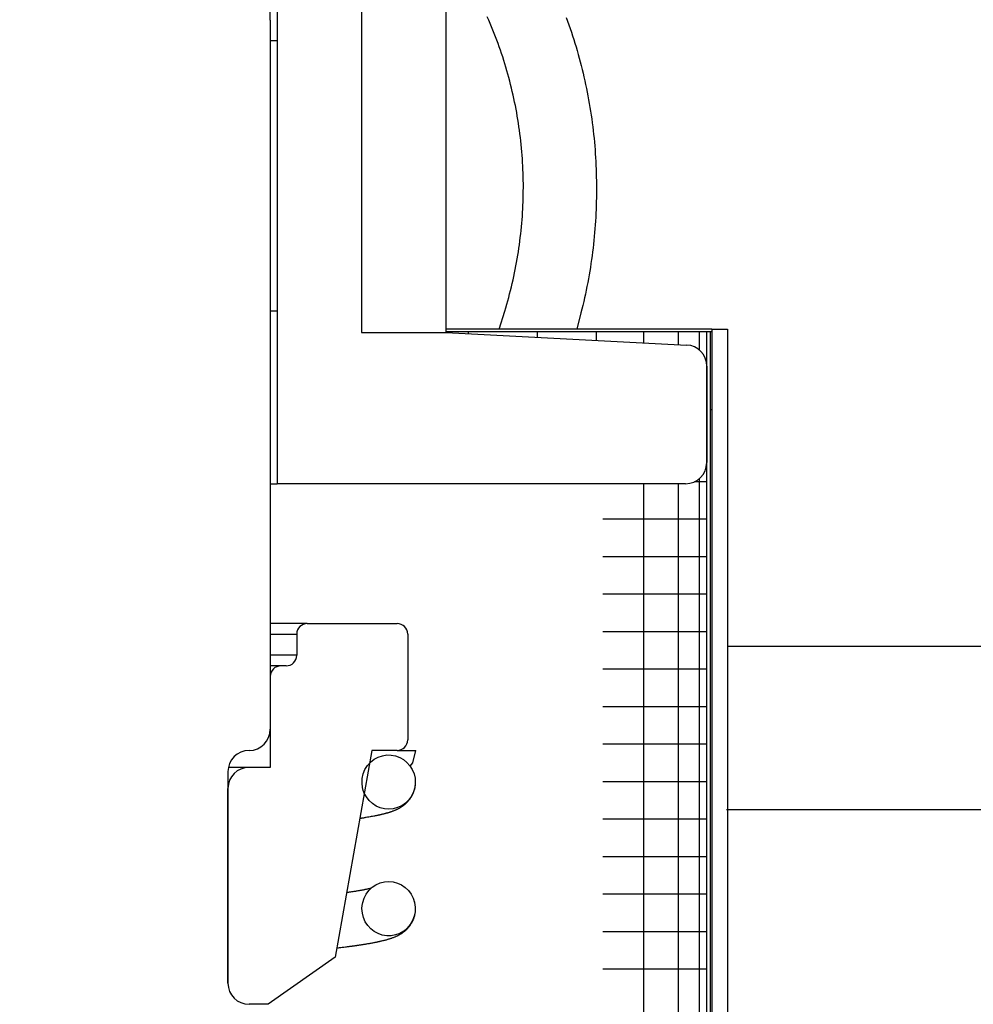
# Model space of a CAD drawing. Extents: x -169 to 7270, y -140 to 2984.
# Tile 390 of 656: x 1797.25 to 1798.66, y 973.31 to 974.77. Entities that reach past the tile are written whole.
import ezdxf

# ---------------------------------------------------------------- set-up
doc = ezdxf.new("R2010")
doc.units = 0
doc.header["$MEASUREMENT"] = 0
doc.header["$PDSIZE"] = 1
doc.layers.get('DEFPOINTS').update_dxf_attribs({"linetype": 'CONTINUOUS'})
doc.layers.add('DIM', color=3, linetype='CONTINUOUS')
doc.layers.add('SPILL-BUCKET', color=1, linetype='CONTINUOUS')
doc.styles.add('SIMPLEX', font='simplex')
doc.dimstyles.new('DIM64', dxfattribs={"dimscale": 64, "dimtxt": 0.09375, "dimasz": 0.09375, "dimexe": 0.0625, "dimexo": 0.0625, "dimgap": 0.046875, "dimtad": 1, "dimdec": 4, "dimzin": 3, "dimdsep": 46, "dimlunit": 4, "dimtxsty": 'SIMPLEX', "dimcen": 0, "dimclrd": 256, "dimclre": 256, "dimclrt": 256, "dimadec": 0, "dimazin": 0, "dimtfac": 1, "dimtdec": 4, "dimtmove": 0, "dimatfit": 3, "dimfxl": 1, "dimfrac": 2, "dimtolj": 1, "dimtzin": 0, "dimarcsym": 0})

# ---------------------------------------------------------------- blocks, each defined once
blk = doc.blocks.new('*D113')
at = {"layer": 'DEFPOINTS', "color": 0, "transparency": 16777216}
for p in [(1368.5472, 978.296), (2031.7725, 978.0147), (1368.5472, 700.5233)]:
    blk.add_point(p, dxfattribs=at)
at = {"layer": 'DIM', "lineweight": -2, "transparency": 16777216}
for p, q in [((1368.5472, 974.296), (1368.5472, 696.5233)), ((2031.7725, 974.0147), (2031.7725, 696.5233)), ((2025.7725, 700.5233), (1374.5472, 700.5233))]:
    blk.add_line(p, q, dxfattribs=at)
at = {"layer": 'DIM', "transparency": 16777216}
for points in [[(1374.5472, 701.5233), (1374.5472, 699.5233), (1368.5472, 700.5233)], [(2025.7725, 701.5233), (2025.7725, 699.5233), (2031.7725, 700.5233)]]:
    blk.add_solid(points, dxfattribs=at)
at = {"layer": 'DIM', "transparency": 16777216, "insert": (1700.1599, 708.0947), "char_height": 6, "attachment_point": 5, "style": 'SIMPLEX'}
blk.add_mtext('\\A1;55\'-3 1/4" (F.V. TANK SLAB)', dxfattribs=at)

msp = doc.modelspace()

# ---------------------------------------------------------------- linework, layer by layer
at = {"layer": 'SPILL-BUCKET', "color": 1, "linetype": 'Continuous'}
for p, q in [((1797.62992, 975.76922), (1797.62992, 974.3372)), ((1797.75484, 975.6443), (1797.75484, 974.30578)), ((1797.87975, 974.30578), (1797.87975, 975.6443)), ((1797.61993, 974.73667), (1797.62992, 974.73667)), ((1797.62741, 974.3372), (1797.61993, 974.3372)), ((1797.62992, 974.3372), (1797.62741, 974.3372)), ((1797.62992, 974.3372), (1797.62992, 974.08237)), ((1797.75484, 974.30578), (1797.87975, 974.30578)), ((1797.87975, 974.30578), (1798.2349, 974.28717)), ((1798.26449, 974.25598), (1798.26449, 974.1136)), ((1797.61993, 974.08237), (1797.62742, 974.08237)), ((1797.62742, 974.08237), (1797.62992, 974.08237)), ((1798.23326, 974.08237), (1797.62992, 974.08237))]:
    msp.add_line(p, q, dxfattribs=at)
at = {"layer": 'SPILL-BUCKET', "color": 7, "linetype": 'Continuous'}
for p, q in [((1797.61993, 974.7669), (1797.61993, 973.71987)), ((1798.27199, 974.30661), (1797.87971, 974.30661)), ((1798.27199, 974.31077), (1797.87974, 974.31077)), ((1797.912, 974.30661), (1797.912, 974.30406)), ((1798.01417, 974.30661), (1798.01417, 974.2987)), ((1798.10124, 974.30661), (1798.10124, 974.29417)), ((1798.17118, 974.30661), (1798.17118, 974.29048)), ((1798.22233, 974.30661), (1798.22233, 974.28782)), ((1798.25352, 974.30661), (1798.25352, 974.27974)), ((1798.26399, 974.30661), (1798.26399, 972.03733)), ((1798.26949, 974.30661), (1798.26949, 972.03733)), ((1798.27199, 974.31077), (1798.29497, 974.31077)), ((1798.27199, 974.31077), (1798.27199, 972.03733)), ((1798.29497, 974.31077), (1798.29497, 972.03733)), ((1798.27136, 974.19154), (1798.26949, 974.19154)), ((1798.27199, 974.19154), (1798.27136, 974.19154)), ((1798.17118, 974.08234), (1798.17118, 972.19316)), ((1798.22233, 974.08234), (1798.22233, 972.19316)), ((1798.25956, 974.08522), (1798.24629, 974.08522)), ((1798.25352, 974.08982), (1798.25352, 972.19309)), ((1798.26399, 974.08522), (1798.25956, 974.08522)), ((1798.16522, 974.02987), (1798.11129, 974.02987)), ((1798.20797, 974.02987), (1798.16522, 974.02987)), ((1798.23895, 974.02987), (1798.20797, 974.02987)), ((1798.25771, 974.02987), (1798.23895, 974.02987)), ((1798.26399, 974.02987), (1798.25771, 974.02987)), ((1798.16522, 973.97452), (1798.11129, 973.97452)), ((1798.20797, 973.97452), (1798.16522, 973.97452)), ((1798.23895, 973.97452), (1798.20797, 973.97452)), ((1798.25771, 973.97452), (1798.23895, 973.97452)), ((1798.26399, 973.97452), (1798.25771, 973.97452)), ((1798.16522, 973.91917), (1798.11129, 973.91917)), ((1798.20797, 973.91917), (1798.16522, 973.91917)), ((1798.23895, 973.91917), (1798.20797, 973.91917)), ((1798.25771, 973.91917), (1798.23895, 973.91917)), ((1798.26399, 973.91917), (1798.25771, 973.91917)), ((1798.16522, 973.86382), (1798.11129, 973.86382)), ((1798.20797, 973.86382), (1798.16522, 973.86382)), ((1798.23895, 973.86382), (1798.20797, 973.86382)), ((1798.25771, 973.86382), (1798.23895, 973.86382)), ((1798.26399, 973.86382), (1798.25771, 973.86382)), ((1798.29508, 973.84272), (1799.11181, 973.84272)), ((1798.16522, 973.80848), (1798.11129, 973.80848)), ((1798.20797, 973.80848), (1798.16522, 973.80848)), ((1798.23895, 973.80848), (1798.20797, 973.80848)), ((1798.25771, 973.80848), (1798.23895, 973.80848)), ((1798.26399, 973.80848), (1798.25771, 973.80848)), ((1798.16522, 973.75313), (1798.11129, 973.75313)), ((1798.20797, 973.75313), (1798.16522, 973.75313)), ((1798.23895, 973.75313), (1798.20797, 973.75313)), ((1798.25771, 973.75313), (1798.23895, 973.75313)), ((1798.26399, 973.75313), (1798.25771, 973.75313)), ((1798.16522, 973.69778), (1798.11129, 973.69778)), ((1798.20797, 973.69778), (1798.16522, 973.69778)), ((1798.23895, 973.69778), (1798.20797, 973.69778)), ((1798.25771, 973.69778), (1798.23895, 973.69778)), ((1798.26399, 973.69778), (1798.25771, 973.69778)), ((1797.768, 973.67139), (1797.77328, 973.67558)), ((1797.77328, 973.67558), (1797.7792, 973.67881)), ((1797.7792, 973.67881), (1797.78546, 973.68093)), ((1797.78546, 973.68093), (1797.792, 973.68196)), ((1797.792, 973.68196), (1797.79853, 973.68187)), ((1797.79853, 973.68187), (1797.80495, 973.68069)), ((1797.80495, 973.68069), (1797.81106, 973.67844)), ((1797.8073, 973.68864), (1797.83472, 973.68864)), ((1797.81106, 973.67844), (1797.81673, 973.67522)), ((1797.81673, 973.67522), (1797.82181, 973.67105)), ((1797.8304, 973.67056), (1797.83472, 973.68864)), ((1797.75724, 973.65411), (1797.75983, 973.66047)), ((1797.75983, 973.66047), (1797.76345, 973.66628)), ((1797.76345, 973.66628), (1797.768, 973.67139)), ((1797.82181, 973.67105), (1797.82615, 973.66612)), ((1797.82615, 973.66612), (1797.82966, 973.66043)), ((1797.82629, 973.66541), (1797.8304, 973.67056)), ((1797.82966, 973.66043), (1797.8322, 973.65425)), ((1797.55747, 973.65741), (1797.55747, 973.34512)), ((1797.75543, 973.64054), (1797.75576, 973.6474)), ((1797.75576, 973.6474), (1797.75724, 973.65411)), ((1797.8322, 973.65425), (1797.83369, 973.64762)), ((1797.83369, 973.64762), (1797.83407, 973.64084)), ((1797.55747, 973.34512), (1797.55747, 973.63243)), ((1797.75625, 973.63371), (1797.75543, 973.64054)), ((1797.7573, 973.62969), (1797.75625, 973.63371)), ((1797.8333, 973.63402), (1797.8314, 973.62743)), ((1797.83285, 973.63171), (1797.83243, 973.63013)), ((1797.83321, 973.63333), (1797.83285, 973.63171)), ((1797.83353, 973.63508), (1797.83321, 973.63333)), ((1797.83407, 973.64084), (1797.8333, 973.63402)), ((1797.83378, 973.63685), (1797.83353, 973.63508)), ((1797.83383, 973.63732), (1797.83378, 973.63685)), ((1798.16522, 973.64243), (1798.11129, 973.64243)), ((1798.20797, 973.64243), (1798.16522, 973.64243)), ((1798.23895, 973.64243), (1798.20797, 973.64243)), ((1798.25771, 973.64243), (1798.23895, 973.64243)), ((1798.26399, 973.64243), (1798.25771, 973.64243)), ((1797.75876, 973.6258), (1797.7573, 973.62969)), ((1797.7619, 973.61995), (1797.75876, 973.6258)), ((1797.76595, 973.61469), (1797.7619, 973.61995)), ((1797.82841, 973.62126), (1797.82442, 973.61568)), ((1797.82594, 973.61681), (1797.8252, 973.61581)), ((1797.82666, 973.61784), (1797.82594, 973.61681)), ((1797.82725, 973.61873), (1797.82666, 973.61784)), ((1797.82782, 973.61965), (1797.82725, 973.61873)), ((1797.82834, 973.62051), (1797.82782, 973.61965)), ((1797.82885, 973.62143), (1797.82834, 973.62051)), ((1797.8314, 973.62743), (1797.82841, 973.62126)), ((1797.82938, 973.62243), (1797.82885, 973.62143)), ((1797.8299, 973.62348), (1797.82938, 973.62243)), ((1797.83034, 973.62443), (1797.8299, 973.62348)), ((1797.83077, 973.62541), (1797.83034, 973.62443)), ((1797.83119, 973.62646), (1797.83077, 973.62541)), ((1797.8316, 973.62754), (1797.83119, 973.62646)), ((1797.83203, 973.62881), (1797.8316, 973.62754)), ((1797.83243, 973.63013), (1797.83203, 973.62881)), ((1797.77075, 973.61024), (1797.76595, 973.61469)), ((1797.77621, 973.60664), (1797.77075, 973.61024)), ((1797.78218, 973.60402), (1797.77621, 973.60664)), ((1797.78849, 973.60243), (1797.78218, 973.60402)), ((1797.79502, 973.60192), (1797.78849, 973.60243)), ((1797.80155, 973.60252), (1797.79502, 973.60192)), ((1797.80798, 973.60426), (1797.80155, 973.60252)), ((1797.81402, 973.60706), (1797.80798, 973.60426)), ((1797.80871, 973.60233), (1797.80804, 973.60199)), ((1797.80941, 973.6027), (1797.80871, 973.60233)), ((1797.81013, 973.60309), (1797.80941, 973.6027)), ((1797.81086, 973.6035), (1797.81013, 973.60309)), ((1797.81159, 973.60392), (1797.81086, 973.6035)), ((1797.81222, 973.6043), (1797.81159, 973.60392)), ((1797.81287, 973.6047), (1797.81222, 973.6043)), ((1797.81341, 973.60504), (1797.81287, 973.6047)), ((1797.81396, 973.60541), (1797.81341, 973.60504)), ((1797.81469, 973.6059), (1797.81396, 973.60541)), ((1797.81959, 973.61092), (1797.81402, 973.60706)), ((1797.81545, 973.60643), (1797.81469, 973.6059)), ((1797.81631, 973.60707), (1797.81545, 973.60643)), ((1797.81719, 973.60774), (1797.81631, 973.60707)), ((1797.81817, 973.60853), (1797.81719, 973.60774)), ((1797.81915, 973.60937), (1797.81817, 973.60853)), ((1797.82019, 973.61031), (1797.81915, 973.60937)), ((1797.82442, 973.61568), (1797.81959, 973.61092)), ((1797.82125, 973.61133), (1797.82019, 973.61031)), ((1797.82232, 973.61243), (1797.82125, 973.61133)), ((1797.82338, 973.6136), (1797.82232, 973.61243)), ((1797.82431, 973.61469), (1797.82338, 973.6136)), ((1797.8252, 973.61581), (1797.82431, 973.61469)), ((1797.7526, 973.58816), (1797.75209, 973.58809)), ((1797.75328, 973.58827), (1797.7526, 973.58816)), ((1797.75396, 973.58837), (1797.75328, 973.58827)), ((1797.75477, 973.5885), (1797.75396, 973.58837)), ((1797.75557, 973.58862), (1797.75477, 973.5885)), ((1797.7565, 973.58877), (1797.75557, 973.58862)), ((1797.75742, 973.58892), (1797.7565, 973.58877)), ((1797.75846, 973.58908), (1797.75742, 973.58892)), ((1797.75949, 973.58925), (1797.75846, 973.58908)), ((1797.76059, 973.58944), (1797.75949, 973.58925)), ((1797.76168, 973.58962), (1797.76059, 973.58944)), ((1797.76355, 973.58993), (1797.76168, 973.58962)), ((1797.76539, 973.59025), (1797.76355, 973.58993)), ((1797.76729, 973.59059), (1797.76539, 973.59025)), ((1797.76915, 973.59093), (1797.76729, 973.59059)), ((1797.77106, 973.59128), (1797.76915, 973.59093)), ((1797.77292, 973.59164), (1797.77106, 973.59128)), ((1797.77381, 973.59181), (1797.77292, 973.59164)), ((1797.77469, 973.59198), (1797.77381, 973.59181)), ((1797.77552, 973.59215), (1797.77469, 973.59198)), ((1797.77635, 973.59231), (1797.77552, 973.59215)), ((1797.77712, 973.59247), (1797.77635, 973.59231)), ((1797.77789, 973.59263), (1797.77712, 973.59247)), ((1797.77859, 973.59278), (1797.77789, 973.59263)), ((1797.77929, 973.59293), (1797.77859, 973.59278)), ((1797.7799, 973.59306), (1797.77929, 973.59293)), ((1797.7805, 973.59319), (1797.7799, 973.59306)), ((1797.78103, 973.59331), (1797.7805, 973.59319)), ((1797.78155, 973.59342), (1797.78103, 973.59331)), ((1797.78208, 973.59354), (1797.78155, 973.59342)), ((1797.78262, 973.59366), (1797.78208, 973.59354)), ((1797.78321, 973.5938), (1797.78262, 973.59366)), ((1797.7838, 973.59394), (1797.78321, 973.5938)), ((1797.78472, 973.59415), (1797.7838, 973.59394)), ((1797.78562, 973.59437), (1797.78472, 973.59415)), ((1797.7865, 973.59458), (1797.78562, 973.59437)), ((1797.78738, 973.5948), (1797.7865, 973.59458)), ((1797.78819, 973.59501), (1797.78738, 973.5948)), ((1797.78899, 973.59521), (1797.78819, 973.59501)), ((1797.78975, 973.59541), (1797.78899, 973.59521)), ((1797.79051, 973.59562), (1797.78975, 973.59541)), ((1797.79131, 973.59584), (1797.79051, 973.59562)), ((1797.7921, 973.59606), (1797.79131, 973.59584)), ((1797.79295, 973.5963), (1797.7921, 973.59606)), ((1797.79379, 973.59655), (1797.79295, 973.5963)), ((1797.79454, 973.59677), (1797.79379, 973.59655)), ((1797.79529, 973.597), (1797.79454, 973.59677)), ((1797.79593, 973.59721), (1797.79529, 973.597)), ((1797.79658, 973.59741), (1797.79593, 973.59721)), ((1797.79735, 973.59766), (1797.79658, 973.59741)), ((1797.79811, 973.59792), (1797.79735, 973.59766)), ((1797.79895, 973.5982), (1797.79811, 973.59792)), ((1797.79978, 973.5985), (1797.79895, 973.5982)), ((1797.80064, 973.59881), (1797.79978, 973.5985)), ((1797.80149, 973.59913), (1797.80064, 973.59881)), ((1797.80233, 973.59946), (1797.80149, 973.59913)), ((1797.80317, 973.59979), (1797.80233, 973.59946)), ((1797.8038, 973.60005), (1797.80317, 973.59979)), ((1797.80443, 973.60032), (1797.8038, 973.60005)), ((1797.80513, 973.60063), (1797.80443, 973.60032)), ((1797.80584, 973.60094), (1797.80513, 973.60063)), ((1797.80661, 973.6013), (1797.80584, 973.60094)), ((1797.80739, 973.60167), (1797.80661, 973.6013)), ((1797.80804, 973.60199), (1797.80739, 973.60167)), ((1798.29378, 973.60161), (1798.86213, 973.60161)), ((1798.16522, 973.58708), (1798.11129, 973.58708)), ((1798.20797, 973.58708), (1798.16522, 973.58708)), ((1798.23895, 973.58708), (1798.20797, 973.58708)), ((1798.25771, 973.58708), (1798.23895, 973.58708)), ((1798.26399, 973.58708), (1798.25771, 973.58708)), ((1798.16522, 973.53173), (1798.11129, 973.53173)), ((1798.20797, 973.53173), (1798.16522, 973.53173)), ((1798.23895, 973.53173), (1798.20797, 973.53173)), ((1798.25771, 973.53173), (1798.23895, 973.53173)), ((1798.26399, 973.53173), (1798.25771, 973.53173)), ((1797.76556, 973.48194), (1797.77049, 973.48661)), ((1797.77049, 973.48661), (1797.77607, 973.49033)), ((1797.77607, 973.49033), (1797.78221, 973.49304)), ((1797.78221, 973.49304), (1797.78861, 973.49463)), ((1797.78861, 973.49463), (1797.79518, 973.49512)), ((1797.79518, 973.49512), (1797.80167, 973.49449)), ((1797.80167, 973.49449), (1797.80796, 973.49279)), ((1797.80796, 973.49279), (1797.81388, 973.49006)), ((1797.81388, 973.49006), (1797.81927, 973.48638)), ((1797.81927, 973.48638), (1797.82402, 973.48181)), ((1797.73288, 973.47911), (1797.73428, 973.47931)), ((1797.73428, 973.47931), (1797.73521, 973.47945)), ((1797.73521, 973.47945), (1797.73613, 973.47958)), ((1797.73613, 973.47958), (1797.73712, 973.47973)), ((1797.73712, 973.47973), (1797.7381, 973.47987)), ((1797.7381, 973.47987), (1797.73915, 973.48003)), ((1797.73915, 973.48003), (1797.74019, 973.48018)), ((1797.74019, 973.48018), (1797.74124, 973.48034)), ((1797.74124, 973.48034), (1797.74227, 973.4805)), ((1797.74227, 973.4805), (1797.74361, 973.48071)), ((1797.74361, 973.48071), (1797.74493, 973.48092)), ((1797.74493, 973.48092), (1797.74616, 973.48112)), ((1797.74616, 973.48112), (1797.74736, 973.48131)), ((1797.74736, 973.48131), (1797.74848, 973.4815)), ((1797.74848, 973.4815), (1797.74958, 973.48169)), ((1797.74958, 973.48169), (1797.75061, 973.48186)), ((1797.75061, 973.48186), (1797.75161, 973.48203)), ((1797.75161, 973.48203), (1797.75262, 973.48221)), ((1797.75262, 973.48221), (1797.75362, 973.48238)), ((1797.75362, 973.48238), (1797.75461, 973.48257)), ((1797.75461, 973.48257), (1797.75559, 973.48274)), ((1797.75559, 973.48274), (1797.75656, 973.48293)), ((1797.75656, 973.48293), (1797.75751, 973.48311)), ((1797.75751, 973.48311), (1797.75846, 973.48329)), ((1797.75842, 973.47044), (1797.7615, 973.47649)), ((1797.75846, 973.48329), (1797.75939, 973.48347)), ((1797.75939, 973.48347), (1797.76032, 973.48365)), ((1797.76032, 973.48365), (1797.76122, 973.48383)), ((1797.76122, 973.48383), (1797.76211, 973.48402)), ((1797.7615, 973.47649), (1797.76556, 973.48194)), ((1797.76211, 973.48402), (1797.76297, 973.4842)), ((1797.76297, 973.4842), (1797.76377, 973.48438)), ((1797.76377, 973.48438), (1797.76455, 973.48454)), ((1797.76455, 973.48454), (1797.76505, 973.48466)), ((1797.76505, 973.48466), (1797.76553, 973.48477)), ((1797.76553, 973.48477), (1797.76596, 973.48486)), ((1797.76596, 973.48486), (1797.76638, 973.48496)), ((1797.76638, 973.48496), (1797.7668, 973.48506)), ((1797.7668, 973.48506), (1797.7672, 973.48516)), ((1797.7672, 973.48516), (1797.76765, 973.48527)), ((1797.76765, 973.48527), (1797.76808, 973.48537)), ((1797.76808, 973.48537), (1797.76855, 973.48549)), ((1797.76855, 973.48549), (1797.769, 973.4856)), ((1797.769, 973.4856), (1797.76947, 973.48573)), ((1797.82402, 973.48181), (1797.82796, 973.47652)), ((1797.82796, 973.47652), (1797.83102, 973.47055)), ((1798.16522, 973.47639), (1798.11129, 973.47639)), ((1798.20797, 973.47639), (1798.16522, 973.47639)), ((1798.23895, 973.47639), (1798.20797, 973.47639)), ((1798.25771, 973.47639), (1798.23895, 973.47639)), ((1798.26399, 973.47639), (1798.25771, 973.47639)), ((1797.7554, 973.45525), (1797.75566, 973.45963)), ((1797.75566, 973.45963), (1797.75639, 973.46396)), ((1797.75639, 973.46396), (1797.75842, 973.47044)), ((1797.83102, 973.47055), (1797.83306, 973.46415)), ((1797.83265, 973.46576), (1797.83277, 973.4653)), ((1797.83277, 973.4653), (1797.83289, 973.46482)), ((1797.83289, 973.46482), (1797.83292, 973.46467)), ((1797.83306, 973.46415), (1797.83402, 973.45741)), ((1797.83402, 973.45741), (1797.83384, 973.45059)), ((1797.75594, 973.44849), (1797.7554, 973.45525)), ((1797.75759, 973.4419), (1797.75594, 973.44849)), ((1797.83252, 973.44385), (1797.83008, 973.43743)), ((1797.83215, 973.44225), (1797.83196, 973.44168)), ((1797.83233, 973.44284), (1797.83215, 973.44225)), ((1797.83253, 973.44354), (1797.83233, 973.44284)), ((1797.83384, 973.45059), (1797.83252, 973.44385)), ((1797.83272, 973.44425), (1797.83253, 973.44354)), ((1797.83294, 973.44515), (1797.83272, 973.44425)), ((1797.83315, 973.44607), (1797.83294, 973.44515)), ((1797.83337, 973.4472), (1797.83315, 973.44607)), ((1797.83357, 973.44835), (1797.83337, 973.4472)), ((1797.83385, 973.45055), (1797.83357, 973.44835)), ((1797.76025, 973.43579), (1797.75759, 973.4419)), ((1797.76389, 973.4302), (1797.76025, 973.43579)), ((1797.76833, 973.42537), (1797.76389, 973.4302)), ((1797.8266, 973.43154), (1797.82217, 973.42632)), ((1797.82463, 973.42816), (1797.82405, 973.42744)), ((1797.82521, 973.4289), (1797.82463, 973.42816)), ((1797.82584, 973.42974), (1797.82521, 973.4289)), ((1797.82645, 973.43061), (1797.82584, 973.42974)), ((1797.82711, 973.43158), (1797.82645, 973.43061)), ((1797.83008, 973.43743), (1797.8266, 973.43154)), ((1797.82774, 973.43258), (1797.82711, 973.43158)), ((1797.82841, 973.4337), (1797.82774, 973.43258)), ((1797.82904, 973.43483), (1797.82841, 973.4337)), ((1797.82966, 973.43605), (1797.82904, 973.43483)), ((1797.83025, 973.4373), (1797.82966, 973.43605)), ((1797.83061, 973.4381), (1797.83025, 973.4373)), ((1797.83095, 973.43891), (1797.83061, 973.4381)), ((1797.83123, 973.43963), (1797.83095, 973.43891)), ((1797.83151, 973.44037), (1797.83123, 973.43963)), ((1797.83174, 973.44101), (1797.83151, 973.44037)), ((1797.83196, 973.44168), (1797.83174, 973.44101)), ((1797.7735, 973.42133), (1797.76833, 973.42537)), ((1797.77923, 973.41824), (1797.7735, 973.42133)), ((1797.78539, 973.41613), (1797.77923, 973.41824)), ((1797.79185, 973.4151), (1797.78539, 973.41613)), ((1797.79838, 973.41516), (1797.79185, 973.4151)), ((1797.80491, 973.41635), (1797.79838, 973.41516)), ((1797.804, 973.4132), (1797.80316, 973.41286)), ((1797.80477, 973.41353), (1797.804, 973.4132)), ((1797.80555, 973.41388), (1797.80477, 973.41353)), ((1797.81113, 973.41862), (1797.80491, 973.41635)), ((1797.80608, 973.41412), (1797.80555, 973.41388)), ((1797.80661, 973.41436), (1797.80608, 973.41412)), ((1797.80712, 973.41461), (1797.80661, 973.41436)), ((1797.80764, 973.41486), (1797.80712, 973.41461)), ((1797.80818, 973.41513), (1797.80764, 973.41486)), ((1797.80873, 973.41541), (1797.80818, 973.41513)), ((1797.80938, 973.41575), (1797.80873, 973.41541)), ((1797.81004, 973.41611), (1797.80938, 973.41575)), ((1797.81068, 973.41646), (1797.81004, 973.41611)), ((1797.81133, 973.41683), (1797.81068, 973.41646)), ((1797.81698, 973.422), (1797.81113, 973.41862)), ((1797.812, 973.41723), (1797.81133, 973.41683)), ((1797.81268, 973.41765), (1797.812, 973.41723)), ((1797.81336, 973.41808), (1797.81268, 973.41765)), ((1797.81404, 973.41853), (1797.81336, 973.41808)), ((1797.81468, 973.41896), (1797.81404, 973.41853)), ((1797.81532, 973.41941), (1797.81468, 973.41896)), ((1797.81584, 973.41978), (1797.81532, 973.41941)), ((1797.81636, 973.42017), (1797.81584, 973.41978)), ((1797.81677, 973.42048), (1797.81636, 973.42017)), ((1797.81718, 973.4208), (1797.81677, 973.42048)), ((1797.82217, 973.42632), (1797.81698, 973.422)), ((1797.81746, 973.42102), (1797.81718, 973.4208)), ((1797.81774, 973.42124), (1797.81746, 973.42102)), ((1797.8181, 973.42154), (1797.81774, 973.42124)), ((1797.81846, 973.42184), (1797.8181, 973.42154)), ((1797.8189, 973.42221), (1797.81846, 973.42184)), ((1797.81934, 973.4226), (1797.8189, 973.42221)), ((1797.81986, 973.42307), (1797.81934, 973.4226)), ((1797.82038, 973.42355), (1797.81986, 973.42307)), ((1797.82091, 973.42406), (1797.82038, 973.42355)), ((1797.82145, 973.42459), (1797.82091, 973.42406)), ((1797.82213, 973.4253), (1797.82145, 973.42459)), ((1797.82283, 973.42604), (1797.82213, 973.4253)), ((1797.82344, 973.42673), (1797.82283, 973.42604)), ((1797.82405, 973.42744), (1797.82344, 973.42673)), ((1798.16522, 973.42104), (1798.11129, 973.42104)), ((1798.20797, 973.42104), (1798.16522, 973.42104)), ((1798.23895, 973.42104), (1798.20797, 973.42104)), ((1798.25771, 973.42104), (1798.23895, 973.42104)), ((1798.26399, 973.42104), (1798.25771, 973.42104)), ((1797.73427, 973.39863), (1797.73326, 973.3985)), ((1797.73528, 973.39876), (1797.73427, 973.39863)), ((1797.73615, 973.39888), (1797.73528, 973.39876)), ((1797.73702, 973.399), (1797.73615, 973.39888)), ((1797.73777, 973.3991), (1797.73702, 973.399)), ((1797.73851, 973.3992), (1797.73777, 973.3991)), ((1797.73912, 973.39928), (1797.73851, 973.3992)), ((1797.73974, 973.39937), (1797.73912, 973.39928)), ((1797.74023, 973.39943), (1797.73974, 973.39937)), ((1797.74071, 973.3995), (1797.74023, 973.39943)), ((1797.74112, 973.39956), (1797.74071, 973.3995)), ((1797.74153, 973.39962), (1797.74112, 973.39956)), ((1797.74208, 973.39969), (1797.74153, 973.39962)), ((1797.74261, 973.39977), (1797.74208, 973.39969)), ((1797.74329, 973.39986), (1797.74261, 973.39977)), ((1797.74395, 973.39995), (1797.74329, 973.39986)), ((1797.74475, 973.40007), (1797.74395, 973.39995)), ((1797.74554, 973.40018), (1797.74475, 973.40007)), ((1797.74638, 973.4003), (1797.74554, 973.40018)), ((1797.74721, 973.40042), (1797.74638, 973.4003)), ((1797.74802, 973.40054), (1797.74721, 973.40042)), ((1797.74883, 973.40066), (1797.74802, 973.40054)), ((1797.75002, 973.40084), (1797.74883, 973.40066)), ((1797.7512, 973.40102), (1797.75002, 973.40084)), ((1797.75233, 973.40119), (1797.7512, 973.40102)), ((1797.75345, 973.40136), (1797.75233, 973.40119)), ((1797.75452, 973.40153), (1797.75345, 973.40136)), ((1797.75559, 973.40169), (1797.75452, 973.40153)), ((1797.75663, 973.40186), (1797.75559, 973.40169)), ((1797.75767, 973.40202), (1797.75663, 973.40186)), ((1797.75878, 973.4022), (1797.75767, 973.40202)), ((1797.75987, 973.40238), (1797.75878, 973.4022)), ((1797.76104, 973.40257), (1797.75987, 973.40238)), ((1797.7622, 973.40277), (1797.76104, 973.40257)), ((1797.76343, 973.40298), (1797.7622, 973.40277)), ((1797.76465, 973.40319), (1797.76343, 973.40298)), ((1797.76593, 973.40341), (1797.76465, 973.40319)), ((1797.76719, 973.40364), (1797.76593, 973.40341)), ((1797.7685, 973.40387), (1797.76719, 973.40364)), ((1797.7698, 973.40411), (1797.7685, 973.40387)), ((1797.771, 973.40433), (1797.7698, 973.40411)), ((1797.77218, 973.40456), (1797.771, 973.40433)), ((1797.7733, 973.40477), (1797.77218, 973.40456)), ((1797.77441, 973.40499), (1797.7733, 973.40477)), ((1797.77538, 973.40519), (1797.77441, 973.40499)), ((1797.77635, 973.40538), (1797.77538, 973.40519)), ((1797.77721, 973.40556), (1797.77635, 973.40538)), ((1797.77807, 973.40574), (1797.77721, 973.40556)), ((1797.77891, 973.40591), (1797.77807, 973.40574)), ((1797.77975, 973.40609), (1797.77891, 973.40591)), ((1797.78059, 973.40628), (1797.77975, 973.40609)), ((1797.78143, 973.40646), (1797.78059, 973.40628)), ((1797.7823, 973.40666), (1797.78143, 973.40646)), ((1797.78317, 973.40686), (1797.7823, 973.40666)), ((1797.78433, 973.40712), (1797.78317, 973.40686)), ((1797.78547, 973.4074), (1797.78433, 973.40712)), ((1797.78663, 973.40768), (1797.78547, 973.4074)), ((1797.78777, 973.40797), (1797.78663, 973.40768)), ((1797.7889, 973.40826), (1797.78777, 973.40797)), ((1797.79001, 973.40855), (1797.7889, 973.40826)), ((1797.79101, 973.40882), (1797.79001, 973.40855)), ((1797.79199, 973.40909), (1797.79101, 973.40882)), ((1797.79286, 973.40934), (1797.79199, 973.40909)), ((1797.79372, 973.40959), (1797.79286, 973.40934)), ((1797.79457, 973.40985), (1797.79372, 973.40959)), ((1797.79541, 973.4101), (1797.79457, 973.40985)), ((1797.79629, 973.41038), (1797.79541, 973.4101)), ((1797.79716, 973.41066), (1797.79629, 973.41038)), ((1797.79796, 973.41093), (1797.79716, 973.41066)), ((1797.79876, 973.4112), (1797.79796, 973.41093)), ((1797.79965, 973.41152), (1797.79876, 973.4112)), ((1797.80054, 973.41184), (1797.79965, 973.41152)), ((1797.80144, 973.41218), (1797.80054, 973.41184)), ((1797.80234, 973.41253), (1797.80144, 973.41218)), ((1797.80316, 973.41286), (1797.80234, 973.41253)), ((1797.71863, 973.39666), (1797.71834, 973.39662)), ((1797.72018, 973.39684), (1797.71863, 973.39666)), ((1797.72171, 973.39703), (1797.72018, 973.39684)), ((1797.72401, 973.39732), (1797.72171, 973.39703)), ((1797.72629, 973.3976), (1797.72401, 973.39732)), ((1797.72873, 973.39791), (1797.72629, 973.3976)), ((1797.73113, 973.39822), (1797.72873, 973.39791)), ((1797.7322, 973.39836), (1797.73113, 973.39822)), ((1797.73326, 973.3985), (1797.7322, 973.39836)), ((1798.16522, 973.36569), (1798.11129, 973.36569)), ((1798.20797, 973.36569), (1798.16522, 973.36569)), ((1798.23895, 973.36569), (1798.20797, 973.36569)), ((1798.25771, 973.36569), (1798.23895, 973.36569)), ((1798.26399, 973.36569), (1798.25771, 973.36569))]:
    msp.add_line(p, q, dxfattribs=at)
at = {"layer": 'SPILL-BUCKET', "linetype": 'Continuous'}
for p, q in [((1797.94257, 974.76679), (1797.94045, 974.77164)), ((1797.94465, 974.76192), (1797.94257, 974.76679)), ((1798.05714, 974.77077), (1798.05909, 974.76538)), ((1798.05909, 974.76538), (1798.06099, 974.75997)), ((1797.94669, 974.75704), (1797.94465, 974.76192)), ((1797.94869, 974.75213), (1797.94669, 974.75704)), ((1797.95065, 974.74721), (1797.94869, 974.75213)), ((1798.06099, 974.75997), (1798.06286, 974.75455)), ((1798.06286, 974.75455), (1798.06468, 974.74911)), ((1797.95256, 974.74228), (1797.95065, 974.74721)), ((1797.95444, 974.73733), (1797.95256, 974.74228)), ((1797.95626, 974.73236), (1797.95444, 974.73733)), ((1798.06468, 974.74911), (1798.06646, 974.74366)), ((1798.06646, 974.74366), (1798.0682, 974.73819)), ((1798.0682, 974.73819), (1798.06989, 974.73271)), ((1797.95805, 974.72738), (1797.95626, 974.73236)), ((1797.9598, 974.72238), (1797.95805, 974.72738)), ((1797.9615, 974.71737), (1797.9598, 974.72238)), ((1798.06989, 974.73271), (1798.07155, 974.72722)), ((1798.07155, 974.72722), (1798.07315, 974.72172)), ((1798.07315, 974.72172), (1798.07472, 974.7162)), ((1797.96316, 974.71234), (1797.9615, 974.71737)), ((1797.96478, 974.7073), (1797.96316, 974.71234)), ((1797.96635, 974.70225), (1797.96478, 974.7073)), ((1798.07472, 974.7162), (1798.07624, 974.71067)), ((1798.07624, 974.71067), (1798.07772, 974.70513)), ((1797.96788, 974.69718), (1797.96635, 974.70225)), ((1797.96937, 974.6921), (1797.96788, 974.69718)), ((1798.07772, 974.70513), (1798.07915, 974.69958)), ((1798.07915, 974.69958), (1798.08054, 974.69401)), ((1798.08054, 974.69401), (1798.08189, 974.68844)), ((1797.97082, 974.68701), (1797.96937, 974.6921)), ((1797.97222, 974.6819), (1797.97082, 974.68701)), ((1797.97357, 974.67678), (1797.97222, 974.6819)), ((1798.08189, 974.68844), (1798.08319, 974.68286)), ((1798.08319, 974.68286), (1798.08445, 974.67726)), ((1797.97489, 974.67166), (1797.97357, 974.67678)), ((1797.97616, 974.66652), (1797.97489, 974.67166)), ((1797.97738, 974.66137), (1797.97616, 974.66652)), ((1798.08445, 974.67726), (1798.08566, 974.67165)), ((1798.08566, 974.67165), (1798.08683, 974.66604)), ((1798.08683, 974.66604), (1798.08796, 974.66042)), ((1797.97857, 974.65621), (1797.97738, 974.66137)), ((1797.9797, 974.65104), (1797.97857, 974.65621)), ((1797.9808, 974.64586), (1797.9797, 974.65104)), ((1798.08796, 974.66042), (1798.08904, 974.65479)), ((1798.08904, 974.65479), (1798.09008, 974.64915)), ((1798.09008, 974.64915), (1798.09107, 974.6435)), ((1797.98185, 974.64067), (1797.9808, 974.64586)), ((1797.98286, 974.63548), (1797.98185, 974.64067)), ((1797.98382, 974.63027), (1797.98286, 974.63548)), ((1798.09107, 974.6435), (1798.09202, 974.63785)), ((1798.09202, 974.63785), (1798.09292, 974.63218)), ((1797.98473, 974.62506), (1797.98382, 974.63027)), ((1797.98561, 974.61984), (1797.98473, 974.62506)), ((1797.98643, 974.61461), (1797.98561, 974.61984)), ((1798.09292, 974.63218), (1798.09379, 974.62651)), ((1798.09379, 974.62651), (1798.0946, 974.62084)), ((1798.0946, 974.62084), (1798.09537, 974.61516)), ((1797.98722, 974.60938), (1797.98643, 974.61461)), ((1797.98796, 974.60414), (1797.98722, 974.60938)), ((1798.09537, 974.61516), (1798.0961, 974.60947)), ((1798.0961, 974.60947), (1798.09678, 974.60377)), ((1797.98865, 974.59889), (1797.98796, 974.60414)), ((1797.9893, 974.59364), (1797.98865, 974.59889)), ((1797.98991, 974.58838), (1797.9893, 974.59364)), ((1798.09678, 974.60377), (1798.09741, 974.59807)), ((1798.09741, 974.59807), (1798.09801, 974.59237)), ((1798.09801, 974.59237), (1798.09855, 974.58666)), ((1797.99047, 974.58311), (1797.98991, 974.58838)), ((1797.99098, 974.57785), (1797.99047, 974.58311)), ((1797.99145, 974.57257), (1797.99098, 974.57785)), ((1798.09855, 974.58666), (1798.09905, 974.58095)), ((1798.09905, 974.58095), (1798.09951, 974.57524)), ((1797.99188, 974.5673), (1797.99145, 974.57257)), ((1797.99226, 974.56202), (1797.99188, 974.5673)), ((1797.99259, 974.55674), (1797.99226, 974.56202)), ((1798.09951, 974.57524), (1798.09992, 974.56952)), ((1798.09992, 974.56952), (1798.10029, 974.56379)), ((1798.10029, 974.56379), (1798.10061, 974.55807)), ((1797.99288, 974.55145), (1797.99259, 974.55674)), ((1797.99313, 974.54617), (1797.99288, 974.55145)), ((1798.10061, 974.55807), (1798.10089, 974.55234)), ((1798.10089, 974.55234), (1798.10112, 974.54661)), ((1797.99333, 974.54088), (1797.99313, 974.54617)), ((1797.99348, 974.53559), (1797.99333, 974.54088)), ((1797.99359, 974.53029), (1797.99348, 974.53559)), ((1798.10112, 974.54661), (1798.1013, 974.54088)), ((1798.1013, 974.54088), (1798.10145, 974.53515)), ((1798.10145, 974.53515), (1798.10154, 974.52942)), ((1797.99366, 974.525), (1797.99359, 974.53029)), ((1797.99365, 974.51442), (1797.99368, 974.51971)), ((1797.99368, 974.51971), (1797.99366, 974.525)), ((1798.10154, 974.52942), (1798.10159, 974.52368)), ((1798.10159, 974.52368), (1798.1016, 974.51795)), ((1798.1016, 974.51795), (1798.1016, 974.51604)), ((1797.9933, 974.49854), (1797.99347, 974.50383)), ((1797.99347, 974.50383), (1797.99358, 974.50912)), ((1797.99358, 974.50912), (1797.99365, 974.51442)), ((1798.10152, 974.50457), (1798.10141, 974.49884)), ((1798.10158, 974.51031), (1798.10152, 974.50457)), ((1798.1016, 974.51604), (1798.10158, 974.51031)), ((1797.99285, 974.48797), (1797.9931, 974.49325)), ((1797.9931, 974.49325), (1797.9933, 974.49854)), ((1798.10125, 974.49311), (1798.10105, 974.48738)), ((1798.10141, 974.49884), (1798.10125, 974.49311)), ((1797.99183, 974.47212), (1797.99221, 974.4774)), ((1797.99221, 974.4774), (1797.99255, 974.48268)), ((1797.99255, 974.48268), (1797.99285, 974.48797)), ((1798.10051, 974.47592), (1798.10017, 974.4702)), ((1798.1008, 974.48165), (1798.10051, 974.47592)), ((1798.10105, 974.48738), (1798.1008, 974.48165)), ((1797.9904, 974.45631), (1797.99092, 974.46157)), ((1797.99092, 974.46157), (1797.9914, 974.46685)), ((1797.9914, 974.46685), (1797.99183, 974.47212)), ((1798.09979, 974.46448), (1798.09937, 974.45876)), ((1798.10017, 974.4702), (1798.09979, 974.46448)), ((1797.98857, 974.44054), (1797.98922, 974.44579)), ((1797.98922, 974.44579), (1797.98983, 974.45104)), ((1797.98983, 974.45104), (1797.9904, 974.45631)), ((1798.09838, 974.44733), (1798.09782, 974.44163)), ((1798.0989, 974.45305), (1798.09838, 974.44733)), ((1798.09937, 974.45876), (1798.0989, 974.45305)), ((1797.98713, 974.43005), (1797.98787, 974.43529)), ((1797.98787, 974.43529), (1797.98857, 974.44054)), ((1798.09721, 974.43593), (1798.09656, 974.43023)), ((1798.09782, 974.44163), (1798.09721, 974.43593)), ((1797.98463, 974.41437), (1797.9855, 974.41959)), ((1797.9855, 974.41959), (1797.98634, 974.42481)), ((1797.98634, 974.42481), (1797.98713, 974.43005)), ((1798.09513, 974.41885), (1798.09434, 974.41317)), ((1798.09587, 974.42454), (1798.09513, 974.41885)), ((1798.09656, 974.43023), (1798.09587, 974.42454)), ((1797.98173, 974.39876), (1797.98274, 974.40395)), ((1797.98274, 974.40395), (1797.9837, 974.40916)), ((1797.9837, 974.40916), (1797.98463, 974.41437)), ((1798.09264, 974.40183), (1798.09172, 974.39617)), ((1798.09351, 974.4075), (1798.09264, 974.40183)), ((1798.09434, 974.41317), (1798.09351, 974.4075)), ((1797.97843, 974.38323), (1797.97957, 974.38839)), ((1797.97957, 974.38839), (1797.98067, 974.39357)), ((1797.98067, 974.39357), (1797.98173, 974.39876)), ((1798.09075, 974.39052), (1798.08975, 974.38487)), ((1798.09172, 974.39617), (1798.09075, 974.39052)), ((1797.97473, 974.36778), (1797.97601, 974.37292)), ((1797.97601, 974.37292), (1797.97724, 974.37807)), ((1797.97724, 974.37807), (1797.97843, 974.38323)), ((1798.0876, 974.3736), (1798.08646, 974.36799)), ((1798.0887, 974.37923), (1798.0876, 974.3736)), ((1798.08975, 974.38487), (1798.0887, 974.37923)), ((1797.97205, 974.35754), (1797.97341, 974.36265)), ((1797.97341, 974.36265), (1797.97473, 974.36778)), ((1798.08527, 974.36237), (1798.08404, 974.35677)), ((1798.08646, 974.36799), (1798.08527, 974.36237)), ((1797.9677, 974.34227), (1797.9692, 974.34734)), ((1797.9692, 974.34734), (1797.97065, 974.35244)), ((1797.97065, 974.35244), (1797.97205, 974.35754)), ((1798.08146, 974.3456), (1798.08009, 974.34003)), ((1798.08277, 974.35118), (1798.08146, 974.3456)), ((1798.08404, 974.35677), (1798.08277, 974.35118)), ((1797.9579, 974.31077), (1797.96617, 974.3372)), ((1797.96617, 974.3372), (1797.9677, 974.34227)), ((1798.07869, 974.33447), (1798.0725, 974.31077)), ((1798.08009, 974.34003), (1798.07869, 974.33447)), ((1797.66834, 973.87601), (1797.61993, 973.87601)), ((1797.67458, 973.87601), (1797.66834, 973.87601)), ((1797.67458, 973.87601), (1797.8073, 973.87601)), ((1797.61993, 973.8604), (1797.65897, 973.8604)), ((1797.65897, 973.8604), (1797.65897, 973.82917)), ((1797.82292, 973.8604), (1797.82292, 973.70425)), ((1797.64904, 973.82917), (1797.61993, 973.82917)), ((1797.65897, 973.82917), (1797.64904, 973.82917)), ((1797.63161, 973.81355), (1797.61993, 973.81355)), ((1797.63555, 973.81355), (1797.63161, 973.81355)), ((1797.64335, 973.81355), (1797.63555, 973.81355)), ((1797.61993, 973.79794), (1797.61993, 973.66366)), ((1797.76983, 973.68864), (1797.716, 973.38335)), ((1797.8073, 973.68864), (1797.76983, 973.68864)), ((1797.58092, 973.66366), (1797.5581, 973.66366)), ((1797.5887, 973.66366), (1797.58092, 973.66366)), ((1797.61993, 973.66366), (1797.5887, 973.66366)), ((1797.716, 973.38335), (1797.61681, 973.3139)), ((1797.61681, 973.3139), (1797.5887, 973.3139))]:
    msp.add_line(p, q, dxfattribs=at)
at = {"layer": 'SPILL-BUCKET', "color": 7, "linetype": 'Continuous'}
for centre, radius, start, end in [((1797.3701, 974.7669), 0.24983, 0, 180), ((1797.5887, 973.71987), 0.03123, 270, 0), ((1797.5887, 973.65741), 0.03123, 90, 180), ((1797.5887, 973.34512), 0.03123, 180, 270)]:
    msp.add_arc(centre, radius, start, end, dxfattribs=at)
at = {"layer": 'SPILL-BUCKET', "color": 1, "linetype": 'Continuous'}
for centre, start, end in [((1798.23326, 974.25598), 0, 87), ((1798.23326, 974.1136), 270, 0)]:
    msp.add_arc(centre, 0.03123, start, end, dxfattribs=at)
at = {"layer": 'SPILL-BUCKET', "linetype": 'Continuous'}
for centre, radius, start, end in [((1797.67458, 973.8604), 0.01561, 90, 180), ((1797.8073, 973.8604), 0.01561, 0, 90), ((1797.64335, 973.82917), 0.01561, 270, 0), ((1797.63555, 973.79794), 0.01561, 90, 180), ((1797.8073, 973.70425), 0.01561, 270, 0), ((1797.5887, 973.63243), 0.03123, 90, 180)]:
    msp.add_arc(centre, radius, start, end, dxfattribs=at)

# ---------------------------------------------------------------- dimensions: what is measured, and where the dimension line sits
at = {"layer": 'DIM'}
dim = msp.add_linear_dim(base=(1368.54722, 700.52328), p1=(2031.77254, 978.01471), p2=(1368.54722, 978.29596), angle=180, text='<> (F.V. TANK SLAB)', dimstyle='DIM64', dxfattribs=at)
dim.commit()
dim.dimension.update_dxf_attribs({"geometry": '*D113', "text_midpoint": (1700.15988, 708.09471)})

doc.saveas('drawing.dxf')
